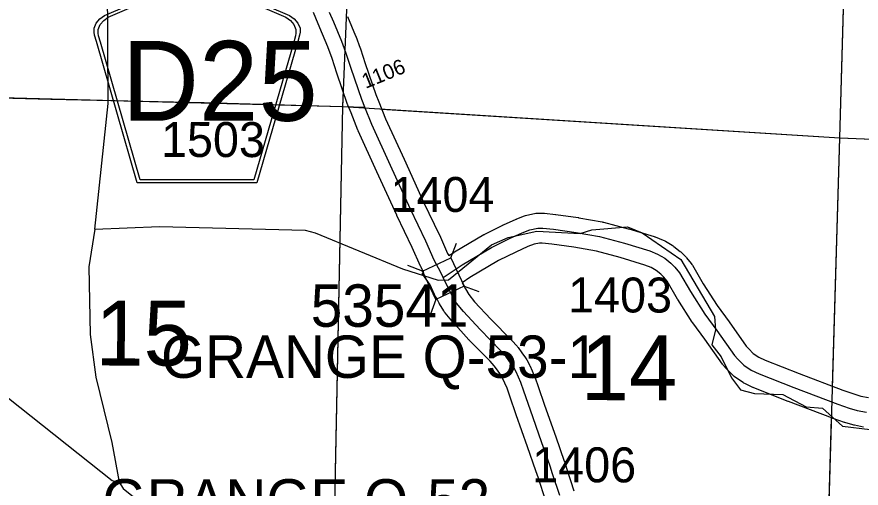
# Model space of a CAD drawing. Extents: x -157.2 to -99.3, y 12.2 to 46.2.
# Drawn here: x -137.475 to -135.784, y 26.106 to 27.05 of the extents above; entities that cross this region are included whole.
import ezdxf

# ---------------------------------------------------------------- set-up
doc = ezdxf.new("R2010")
doc.units = 0
for name, color, linetype in [('tdCoHydroRiver', 7, 'Continuous'), ('tdCoSecRdNmbr', 7, 'Continuous'), ('tdCoSecRteBand', 7, 'Continuous'), ('tdCoSecRteCL', 7, 'Continuous'), ('tdCoSectLine', 7, 'Continuous'), ('tdCoSectLinePart', 7, 'Continuous'), ('tdCoSectNmbr', 7, 'Continuous'), ('tdCoShieldCoRteHrd', 7, 'Continuous'), ('tdCoStrucSec', 7, 'Continuous'), ('tdCoStrucSecCoName', 7, 'Continuous'), ('tdCoStrucSecFHWANum', 7, 'Continuous'), ('tdCoSurfAsphalt', 7, 'Continuous'), ('tdCoSurfGravel', 7, 'Continuous'), ('tdCoSurfLNO', 7, 'Continuous')]:
    doc.layers.add(name, color=color, linetype=linetype)

msp = doc.modelspace()

# ---------------------------------------------------------------- linework, layer by layer
at = {"layer": 'tdCoHydroRiver'}
for points in [[(-137.3191, 26.6249), (-137.2922, 26.8767), (-137.294, 27.1232)], [(-138.3177, 27.0466), (-138.3165, 27.0339), (-138.1543, 26.8203), (-137.9984, 26.7064), (-137.4923, 26.286), (-137.2843, 26.1215), (-137.2702, 26.1179)], [(-137.3191, 26.6249), (-137.1894, 26.6302), (-136.8977, 26.6226), (-136.8773, 26.6172), (-136.7028, 26.5453), (-136.6309, 26.5225), (-136.6103, 26.5234)], [(-136.6103, 26.5234), (-136.5244, 26.5934), (-136.4908, 26.6081), (-136.4336, 26.6205), (-136.3469, 26.6162), (-136.323, 26.6233), (-136.2518, 26.629), (-136.2222, 26.617), (-136.1449, 26.564), (-136.0775, 26.4497), (-136.0752, 26.4228), (-136.0824, 26.393), (-136.0642, 26.3687), (-136.0434, 26.327), (-136.0253, 26.3028), (-135.9971, 26.2955), (-135.9403, 26.2937), (-135.8937, 26.2686), (-135.8607, 26.266), (-135.8207, 26.2299), (-135.7657, 26.2235), (-135.6984, 26.2055)], [(-137.3191, 26.6249), (-137.3309, 26.5494), (-137.3288, 26.4135), (-137.3173, 26.3279), (-137.2851, 26.1973), (-137.2702, 26.1179)], [(-137.2702, 26.1179), (-137.2627, 26.105), (-137.0238, 25.913)]]:
    msp.add_lwpolyline(points, dxfattribs=at)
at = {"layer": 'tdCoSecRteBand'}
for points in [[(-136.4162, 26.0824), (-136.4303, 26.1253), (-136.4304, 26.1255), (-136.4304, 26.1256), (-136.4352, 26.1407), (-136.4521, 26.1889), (-136.4745, 26.2525), (-136.4745, 26.2525), (-136.4745, 26.2526), (-136.4876, 26.2901), (-136.4876, 26.2901), (-136.4877, 26.2902), (-136.4931, 26.3061), (-136.4977, 26.3161), (-136.4977, 26.3161), (-136.4977, 26.3162), (-136.5021, 26.3259), (-136.5059, 26.3333), (-136.5122, 26.3421), (-136.5123, 26.3421), (-136.5123, 26.3422), (-136.5187, 26.3511), (-136.5272, 26.3604), (-136.5687, 26.4024), (-136.5691, 26.4028), (-136.5694, 26.4032), (-136.6027, 26.4394), (-136.6033, 26.4401), (-136.6038, 26.4407), (-136.6174, 26.4572), (-136.6189, 26.459), (-136.6201, 26.4611), (-136.6285, 26.4754), (-136.6288, 26.476), (-136.6291, 26.4766), (-136.6352, 26.4882), (-136.6359, 26.4879), (-136.6475, 26.513), (-136.6629, 26.5359), (-136.6599, 26.538), (-136.6656, 26.5489), (-136.6661, 26.5497), (-136.6664, 26.5505), (-136.6833, 26.5882), (-136.7139, 26.6519), (-136.7141, 26.6522), (-136.7142, 26.6525), (-136.7539, 26.7398), (-136.7914, 26.8216), (-136.7917, 26.8223), (-136.792, 26.823), (-136.8058, 26.8577), (-136.8119, 26.873), (-136.8122, 26.8737), (-136.8125, 26.8744), (-136.8339, 26.9371), (-136.8339, 26.9372), (-136.834, 26.9373), (-136.8437, 26.9663), (-136.8525, 26.9896), (-136.868, 27.0279), (-136.8762, 27.0471), (-136.8812, 27.0585)], [(-136.8125, 27.0508), (-136.7967, 27.0118), (-136.7966, 27.0115), (-136.7964, 27.0111), (-136.7873, 26.987), (-136.7871, 26.9864), (-136.7869, 26.9859), (-136.7771, 26.9564), (-136.7559, 26.8946), (-136.7501, 26.8799), (-136.7365, 26.8459), (-136.6993, 26.7647), (-136.6993, 26.7647), (-136.6993, 26.7646), (-136.6597, 26.6776), (-136.629, 26.6138), (-136.6289, 26.6134), (-136.6287, 26.6131), (-136.6121, 26.5759), (-136.6098, 26.5716), (-136.6, 26.5781), (-136.5993, 26.5786), (-136.5985, 26.5791), (-136.5394, 26.6138), (-136.5385, 26.6143), (-136.5376, 26.6148), (-136.5016, 26.6328), (-136.501, 26.6331), (-136.5004, 26.6334), (-136.475, 26.6447), (-136.4743, 26.645), (-136.4735, 26.6453), (-136.4579, 26.6513), (-136.4559, 26.6521), (-136.4537, 26.6525), (-136.4379, 26.656), (-136.4351, 26.6566), (-136.4322, 26.6567), (-136.4221, 26.6569), (-136.42, 26.657), (-136.418, 26.6567), (-136.3963, 26.6543), (-136.3959, 26.6542), (-136.3954, 26.6542), (-136.3505, 26.6477), (-136.35, 26.6477), (-136.3495, 26.6476), (-136.3024, 26.6392), (-136.3012, 26.639), (-136.3001, 26.6387), (-136.2503, 26.6256), (-136.2497, 26.6255), (-136.2491, 26.6253), (-136.1983, 26.6097), (-136.1972, 26.6094), (-136.1962, 26.609), (-136.1804, 26.6028), (-136.1781, 26.6019), (-136.1759, 26.6007), (-136.1619, 26.5923), (-136.1602, 26.5913), (-136.1587, 26.5901), (-136.1461, 26.5802), (-136.1447, 26.5791), (-136.1434, 26.5779), (-136.1356, 26.57), (-136.1343, 26.5687), (-136.1332, 26.5673), (-136.1241, 26.5557), (-136.1228, 26.5542), (-136.1218, 26.5524), (-136.0999, 26.5154), (-136.0718, 26.4715), (-136.0482, 26.4392), (-136.0481, 26.4391), (-136.048, 26.4389), (-136.0136, 26.3905), (-136.0085, 26.3847), (-135.9997, 26.3757), (-135.9887, 26.3685), (-135.9758, 26.3622), (-135.9077, 26.3355), (-135.8201, 26.302), (-135.7984, 26.2947), (-135.7841, 26.2904), (-135.7686, 26.2874)], [(-135.7786, 26.2283), (-135.7969, 26.2317), (-135.7985, 26.232), (-135.8, 26.2325), (-135.8163, 26.2374), (-135.8167, 26.2376), (-135.8172, 26.2377), (-135.8398, 26.2454), (-135.8404, 26.2456), (-135.841, 26.2458), (-135.9293, 26.2796), (-135.9294, 26.2796), (-135.9295, 26.2796), (-135.9988, 26.3068), (-135.9999, 26.3072), (-136.0009, 26.3077), (-136.0167, 26.3153), (-136.0185, 26.3162), (-136.0202, 26.3173), (-136.0355, 26.3274), (-136.0381, 26.3292), (-136.0403, 26.3315), (-136.0519, 26.3433), (-136.0526, 26.3439), (-136.0531, 26.3446), (-136.0598, 26.3522), (-136.0608, 26.3533), (-136.0616, 26.3545), (-136.0968, 26.404), (-136.1208, 26.4368), (-136.1214, 26.4376), (-136.1219, 26.4384), (-136.1507, 26.4835), (-136.151, 26.484), (-136.1513, 26.4844), (-136.1724, 26.5202), (-136.1792, 26.5288), (-136.1846, 26.5342), (-136.1942, 26.5417), (-136.2045, 26.5479), (-136.2169, 26.5527), (-136.2661, 26.5677), (-136.3141, 26.5803), (-136.3595, 26.5884), (-136.4035, 26.5947), (-136.4227, 26.5969), (-136.4279, 26.5968), (-136.4387, 26.5944), (-136.4513, 26.5896), (-136.4754, 26.5788), (-136.5099, 26.5616), (-136.5674, 26.5278), (-136.5828, 26.5174), (-136.5763, 26.5051), (-136.5695, 26.4935), (-136.558, 26.4794), (-136.5256, 26.4442), (-136.4841, 26.4022), (-136.4836, 26.4017), (-136.4832, 26.4013), (-136.4731, 26.3902), (-136.4719, 26.3889), (-136.4709, 26.3874), (-136.4635, 26.3771), (-136.4559, 26.3666), (-136.4546, 26.3647), (-136.4536, 26.3627), (-136.4484, 26.3526), (-136.448, 26.3519), (-136.4477, 26.3513), (-136.4431, 26.341), (-136.4379, 26.3297), (-136.4373, 26.3283), (-136.4368, 26.3269), (-136.4309, 26.3097), (-136.4179, 26.2724), (-136.3955, 26.2088), (-136.3955, 26.2088), (-136.3955, 26.2087), (-136.3785, 26.1602), (-136.3783, 26.1597), (-136.3782, 26.1593), (-136.3733, 26.1439), (-136.359, 26.1007)]]:
    msp.add_lwpolyline(points, dxfattribs=at)
at = {"layer": 'tdCoSecRteCL'}
for points in [[(-136.6213, 26.5277), (-136.6265, 26.5389), (-136.6391, 26.5628), (-136.6561, 26.6008), (-136.6869, 26.6649), (-136.7266, 26.7522), (-136.7641, 26.8341), (-136.778, 26.8688), (-136.7841, 26.8841), (-136.8055, 26.9468), (-136.8154, 26.9764), (-136.8245, 27.0005), (-136.8403, 27.0395), (-136.8487, 27.059)], [(-136.6213, 26.5277), (-136.5833, 26.5532), (-136.5242, 26.588), (-136.4882, 26.606), (-136.4628, 26.6173), (-136.4473, 26.6232), (-136.4315, 26.6267), (-136.4214, 26.6269), (-136.3997, 26.6245), (-136.3548, 26.618), (-136.3077, 26.6097), (-136.2579, 26.5966), (-136.2071, 26.5811), (-136.1913, 26.5749), (-136.1772, 26.5665), (-136.1647, 26.5566), (-136.1568, 26.5488), (-136.1476, 26.5372), (-136.1254, 26.4997), (-136.0966, 26.4545), (-136.0724, 26.4215), (-136.0372, 26.3719), (-136.0305, 26.3643), (-136.0189, 26.3525), (-136.0036, 26.3423), (-135.9878, 26.3347), (-135.9185, 26.3076), (-135.8303, 26.2738), (-135.8076, 26.2661), (-135.7913, 26.2612), (-135.773, 26.2578)], [(-136.3875, 26.0913), (-136.4018, 26.1347), (-136.4068, 26.1502), (-136.4238, 26.1988), (-136.4462, 26.2624), (-136.4593, 26.2999), (-136.4652, 26.3172), (-136.4704, 26.3285), (-136.4751, 26.3389), (-136.4803, 26.349), (-136.4879, 26.3596), (-136.4953, 26.37), (-136.5054, 26.3811), (-136.5473, 26.4235), (-136.5806, 26.4597), (-136.5942, 26.4763), (-136.6026, 26.4906), (-136.6154, 26.515), (-136.6213, 26.5277)]]:
    msp.add_lwpolyline(points, dxfattribs=at)
at = {"layer": 'tdCoSectLine'}
for points in [[(-136.8219, 26.8701), (-136.7815, 27.8565)], [(-135.8259, 26.8073), (-135.7985, 27.7995)], [(-137.8105, 26.8961), (-136.8219, 26.8701)], [(-136.8424, 25.8744), (-136.8219, 26.8701)], [(-136.8219, 26.8701), (-135.8259, 26.8073)], [(-135.8551, 25.8253), (-135.8259, 26.8073)], [(-135.8259, 26.8073), (-134.8314, 26.7672)]]:
    msp.add_lwpolyline(points, dxfattribs=at)
at = {"layer": 'tdCoSectLinePart'}
for points in [[(-135.8259, 26.8073), (-135.8084, 27.4408)], [(-137.778, 26.8952), (-136.8219, 26.8701)], [(-136.8219, 26.8701), (-136.8208, 26.8979)], [(-136.8417, 25.9042), (-136.8219, 26.8701)], [(-136.8219, 26.8701), (-136.8108, 26.8694)], [(-136.7446, 26.8652), (-135.8259, 26.8073)], [(-135.8407, 26.3097), (-135.8259, 26.8073)], [(-135.8259, 26.8073), (-135.0171, 26.7747)], [(-135.8551, 25.8253), (-135.8426, 26.2463)]]:
    msp.add_lwpolyline(points, dxfattribs=at)
at = {"layer": 'tdCoShieldCoRteHrd'}
for points in [[(-137.2341, 26.7175), (-137.316, 27.0003), (-137.3199, 27.0135), (-137.3206, 27.0194), (-137.3206, 27.0272), (-137.3164, 27.0375), (-137.3091, 27.046), (-137.2996, 27.0527), (-137.1323, 27.125), (-137.1248, 27.1267), (-137.1143, 27.1276), (-137.1039, 27.1267), (-137.0964, 27.125), (-136.9291, 27.0527), (-136.9195, 27.046), (-136.9123, 27.0375), (-136.908, 27.0272), (-136.908, 27.0194), (-136.9088, 27.0135), (-136.9126, 27.0003), (-136.9946, 26.7175)], [(-137.2282, 26.7238), (-137.308, 26.9991), (-137.3117, 27.0117), (-137.3124, 27.0173), (-137.3124, 27.0248), (-137.3083, 27.0347), (-137.3013, 27.0429), (-137.2921, 27.0493), (-137.1316, 27.1187), (-137.1243, 27.1203), (-137.1143, 27.1212), (-137.1043, 27.1203), (-137.0971, 27.1187), (-136.9365, 27.0493), (-136.9273, 27.0429), (-136.9204, 27.0347), (-136.9163, 27.0248), (-136.9163, 27.0173), (-136.917, 27.0117), (-136.9207, 26.9991), (-137.0004, 26.7238)]]:
    msp.add_lwpolyline(points, close=True, dxfattribs=at)
at = {"layer": 'tdCoStrucSec'}
for p, q in [((-136.6055, 26.5672), (-136.5947, 26.5966)), ((-136.6623, 26.5408), (-136.6917, 26.5516)), ((-136.5791, 26.5104), (-136.5497, 26.4996)), ((-136.6359, 26.484), (-136.6467, 26.4546))]:
    msp.add_line(p, q, dxfattribs=at)
msp.add_lwpolyline([(-136.6055, 26.5672), (-136.5791, 26.5104), (-136.6359, 26.484), (-136.6623, 26.5408)], close=True, dxfattribs=at)
at = {"layer": 'tdCoSurfAsphalt'}
msp.add_lwpolyline([(-136.3875, 26.0913), (-136.4018, 26.1347), (-136.4068, 26.1502), (-136.4238, 26.1988), (-136.4462, 26.2624), (-136.4593, 26.2999), (-136.4652, 26.3172), (-136.4704, 26.3285), (-136.4751, 26.3389), (-136.4803, 26.349), (-136.4879, 26.3596), (-136.4953, 26.37), (-136.5054, 26.3811), (-136.5473, 26.4235), (-136.5806, 26.4597), (-136.5942, 26.4763), (-136.6026, 26.4906), (-136.6154, 26.515), (-136.6213, 26.5277), (-136.6265, 26.5389), (-136.6391, 26.5628), (-136.6561, 26.6008), (-136.6869, 26.6649), (-136.7266, 26.7522), (-136.7641, 26.8341), (-136.778, 26.8688), (-136.7841, 26.8841), (-136.8055, 26.9468), (-136.8154, 26.9764), (-136.8245, 27.0005), (-136.8403, 27.0395), (-136.8487, 27.059)], dxfattribs=at)
at = {"layer": 'tdCoSurfGravel'}
msp.add_lwpolyline([(-136.6213, 26.5277), (-136.5833, 26.5532), (-136.5242, 26.588), (-136.4882, 26.606), (-136.4628, 26.6173), (-136.4473, 26.6232), (-136.4315, 26.6267), (-136.4214, 26.6269), (-136.3997, 26.6245), (-136.3548, 26.618), (-136.3077, 26.6097), (-136.2579, 26.5966), (-136.2071, 26.5811), (-136.1913, 26.5749), (-136.1772, 26.5665), (-136.1647, 26.5566), (-136.1568, 26.5488), (-136.1476, 26.5372), (-136.1254, 26.4997), (-136.0966, 26.4545), (-136.0724, 26.4215), (-136.0372, 26.3719), (-136.0305, 26.3643), (-136.0189, 26.3525), (-136.0036, 26.3423), (-135.9878, 26.3347), (-135.9185, 26.3076), (-135.8303, 26.2738), (-135.8076, 26.2661), (-135.7913, 26.2612), (-135.773, 26.2578)], dxfattribs=at)
at = {"layer": 'tdCoSurfLNO'}
msp.add_lwpolyline([(-137.8081, 26.8974), (-137.8027, 26.8959), (-137.6358, 26.8909), (-137.4076, 26.8848), (-137.1001, 26.8781), (-136.778, 26.8688)], dxfattribs=at)

# ---------------------------------------------------------------- texts
at = {"layer": 'tdCoSecRdNmbr'}
for s, height, rotation, p in [('1106', 0.03, 22.0448, (-136.7766, 26.9056)), ('1503', 0.07, 359.8897, (-137.1866, 26.7694)), ('1404', 0.07, 359.8965, (-136.7267, 26.6594)), ('1403', 0.07, 359.8965, (-136.3708, 26.458)), ('1406', 0.07, 359.8965, (-136.4427, 26.1178))]:
    msp.add_text(s, height=height, rotation=rotation, dxfattribs=at).set_placement(p)
at = {"layer": 'tdCoSectNmbr'}
for s, rotation, p in [('15', 359.8957, (-137.3182, 26.3516)), ('14', 359.8964, (-136.3455, 26.2822))]:
    msp.add_text(s, height=0.13, rotation=rotation, dxfattribs=at).set_placement(p)
at = {"layer": 'tdCoShieldCoRteHrd'}
msp.add_text('D25', height=0.16, dxfattribs=at).set_placement((-137.265, 26.8417))
at = {"layer": 'tdCoStrucSecCoName'}
for s, p in [('GRANGE Q-53-1', (-137.1866, 26.3267)), ('GRANGE Q-52', (-137.3038, 26.0388))]:
    msp.add_text(s, height=0.085, dxfattribs=at).set_placement(p)
at = {"layer": 'tdCoStrucSecFHWANum'}
msp.add_text('53541', height=0.085, dxfattribs=at).set_placement((-136.8865, 26.4291))

doc.saveas('drawing.dxf')
